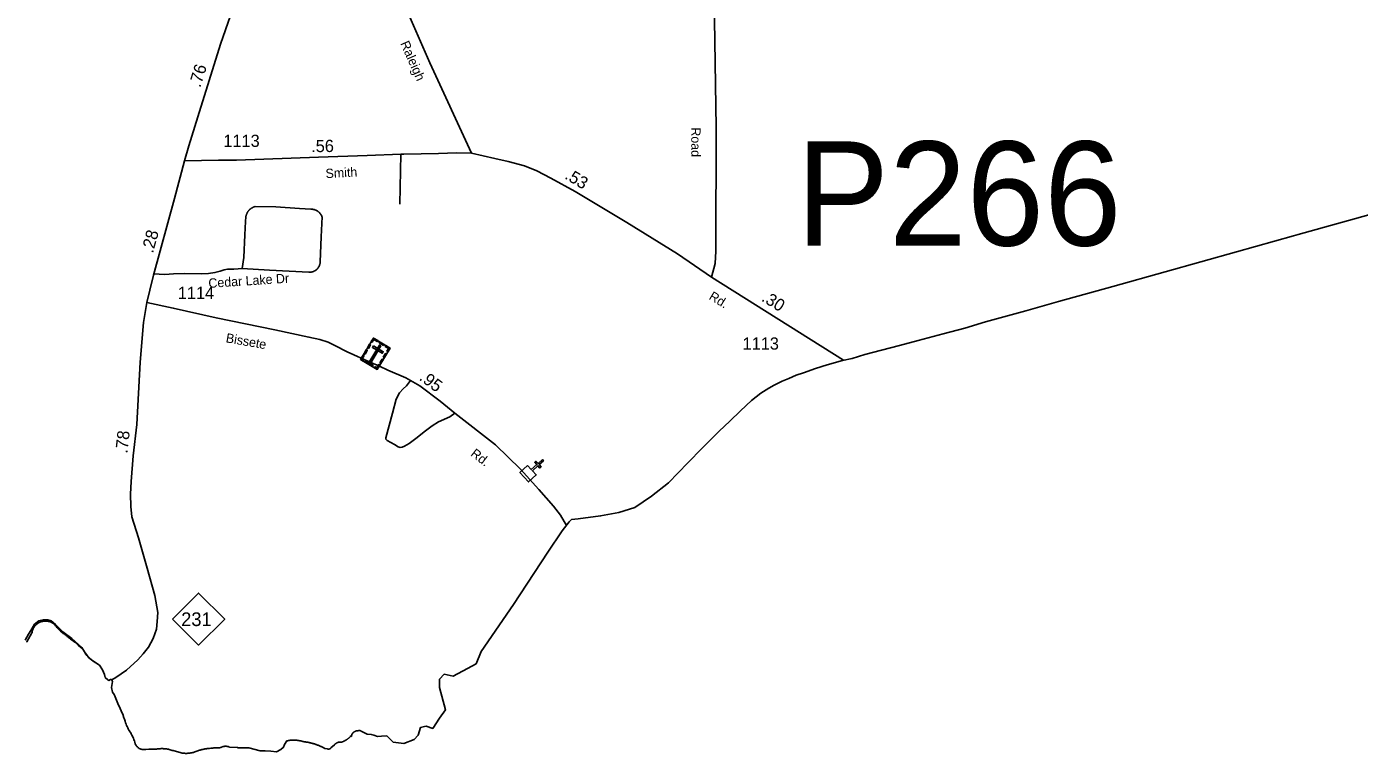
# Model space of a CAD drawing. Extents: x 2220236 to 2384410, y 720751 to 894131.
# Drawn here: x 2235115 to 2248753, y 720751 to 728189 of the extents above; entities that cross this region are included whole.
import ezdxf

# ---------------------------------------------------------------- set-up
doc = ezdxf.new("R2010")
doc.units = 0
doc.layers.add('Default', color=7, linetype='Continuous')

msp = doc.modelspace()

# ---------------------------------------------------------------- linework, layer by layer
at = {"layer": 'Default'}
msp.add_line((2242123, 725624), (2243475, 724774), dxfattribs=at)
for points in [[(2242430, 731200), (2242421, 731114), (2242392, 730846), (2242340, 730471), (2242276, 730010), (2242219, 729709), (2242168, 729385), (2242151, 729181), (2242149, 729054), (2242145, 728925), (2242170, 727158), (2242169, 725892), (2242159, 725765), (2242123, 725624)], [(2236730, 726815), (2236773, 726968), (2236865, 727267), (2237100, 728011), (2237402, 728884), (2237563, 729452), (2237613, 729679), (2237645, 729860), (2237649, 729985), (2237645, 730196), (2237621, 730372), (2237578, 730552), (2237527, 730682)], [(2239666, 726894), (2239242, 727818), (2238763, 728913), (2238666, 729155), (2238606, 729284), (2238510, 729493), (2238415, 729719), (2238349, 729871), (2238278, 729989), (2238228, 730055), (2238079, 730220), (2237926, 730376), (2237722, 730581), (2237649, 730646), (2237597, 730667), (2237527, 730682)], [(2236730, 726815), (2237079, 726823), (2237264, 726821), (2238101, 726852), (2238598, 726869), (2238943, 726883), (2238973, 726884), (2239329, 726892), (2239512, 726896), (2239666, 726894)], [(2239666, 726894), (2239907, 726838), (2240042, 726809), (2240208, 726764), (2240336, 726713), (2240478, 726639), (2240728, 726501), (2241258, 726185), (2241775, 725865), (2242123, 725624)], [(2236344, 725365), (2236374, 725491), (2236412, 725644), (2236628, 726430), (2236730, 726815)], [(2238943, 726883), (2238940, 726712), (2238935, 726371)], [(2250148, 726626), (2248127, 726061), (2248079, 726048), (2247496, 725883), (2246764, 725679), (2246229, 725529), (2245674, 725376), (2245341, 725281), (2244926, 725166), (2244714, 725102), (2244495, 725046), (2244237, 724978), (2244048, 724926), (2243862, 724878), (2243692, 724833), (2243561, 724794), (2243463, 724771), (2243307, 724726), (2243189, 724691), (2243064, 724644), (2242990, 724621), (2242916, 724588), (2242846, 724560), (2242765, 724519), (2242709, 724489), (2242629, 724436), (2242532, 724361), (2242419, 724258), (2242310, 724152), (2242201, 724049), (2242028, 723873), (2241882, 723726), (2241683, 723519), (2241509, 723382), (2241339, 723268), (2241175, 723215), (2240988, 723181), (2240760, 723153), (2240690, 723144), (2240666, 723121), (2240596, 723027), (2240449, 722810), (2240098, 722274), (2239766, 721792)], [(2237452, 726347), (2237450, 726347), (2237448, 726346), (2237445, 726345), (2237443, 726345), (2237441, 726344), (2237439, 726343), (2237437, 726342), (2237435, 726341), (2237433, 726340), (2237431, 726339), (2237429, 726338), (2237427, 726337), (2237425, 726336), (2237423, 726335), (2237421, 726334), (2237419, 726333), (2237417, 726332), (2237415, 726330), (2237413, 726329), (2237411, 726328), (2237409, 726326), (2237407, 726325), (2237405, 726324), (2237404, 726322), (2237402, 726321), (2237400, 726319), (2237399, 726318), (2237397, 726316), (2237395, 726315), (2237394, 726313), (2237392, 726311), (2237390, 726310), (2237389, 726308), (2237387, 726306), (2237386, 726305), (2237385, 726303), (2237383, 726301), (2237382, 726299), (2237380, 726297), (2237379, 726295), (2237378, 726294), (2237377, 726292), (2237375, 726290), (2237374, 726288), (2237373, 726286), (2237372, 726284), (2237371, 726282), (2237370, 726280), (2237369, 726278), (2237368, 726276), (2237367, 726274), (2237366, 726271), (2237365, 726269), (2237364, 726267), (2237363, 726265), (2237363, 726263), (2237362, 726261), (2237361, 726259), (2237361, 726256), (2237360, 726254), (2237360, 726252), (2237359, 726250), (2237359, 726248), (2237358, 726245), (2237358, 726243)], [(2238023, 726321), (2237906, 726327), (2237666, 726344), (2237452, 726347)], [(2237358, 726243), (2237354, 726196), (2237346, 726058), (2237336, 725825), (2237321, 725713)], [(2238138, 726241), (2238137, 726243), (2238137, 726245), (2238136, 726247), (2238135, 726249), (2238134, 726251), (2238133, 726252), (2238132, 726254), (2238131, 726256), (2238131, 726258), (2238130, 726260), (2238128, 726262), (2238127, 726263), (2238126, 726265), (2238125, 726267), (2238124, 726269), (2238123, 726270), (2238122, 726272), (2238120, 726274), (2238119, 726275), (2238118, 726277), (2238116, 726278), (2238115, 726280), (2238114, 726282), (2238112, 726283), (2238111, 726285), (2238109, 726286), (2238108, 726288), (2238106, 726289), (2238105, 726290), (2238103, 726292), (2238102, 726293), (2238100, 726294), (2238098, 726296), (2238097, 726297), (2238095, 726298), (2238093, 726299), (2238092, 726301), (2238090, 726302), (2238088, 726303), (2238086, 726304), (2238085, 726305), (2238083, 726306), (2238081, 726307), (2238079, 726308), (2238077, 726309), (2238075, 726310), (2238074, 726311), (2238072, 726311), (2238070, 726312), (2238068, 726313), (2238066, 726314), (2238064, 726314), (2238062, 726315), (2238060, 726316), (2238058, 726316), (2238056, 726317), (2238054, 726317), (2238052, 726318), (2238050, 726318), (2238048, 726319), (2238046, 726319), (2238044, 726319), (2238042, 726320), (2238040, 726320), (2238038, 726320), (2238036, 726320), (2238033, 726321), (2238031, 726321), (2238029, 726321), (2238027, 726321), (2238025, 726321), (2238023, 726321)], [(2238118, 725781), (2238128, 726038), (2238138, 726241)], [(2236416, 725658), (2236471, 725656), (2236528, 725653), (2236616, 725658), (2236733, 725663), (2236902, 725658), (2236977, 725661), (2237042, 725671), (2237094, 725686), (2237136, 725701), (2237171, 725708), (2237236, 725708), (2237278, 725711), (2237321, 725713)], [(2237321, 725713), (2237600, 725698), (2238004, 725676)], [(2238004, 725676), (2238005, 725676), (2238007, 725676), (2238009, 725676), (2238011, 725676), (2238013, 725676), (2238015, 725676), (2238017, 725676), (2238019, 725676), (2238020, 725676), (2238022, 725676), (2238024, 725676), (2238026, 725677), (2238028, 725677), (2238030, 725677), (2238032, 725678), (2238034, 725678), (2238035, 725679), (2238037, 725679), (2238039, 725679), (2238041, 725680), (2238043, 725681), (2238044, 725681), (2238046, 725682), (2238048, 725682), (2238050, 725683), (2238051, 725684), (2238053, 725684), (2238055, 725685), (2238057, 725686), (2238058, 725687), (2238060, 725688), (2238062, 725689), (2238063, 725690), (2238065, 725690), (2238067, 725691), (2238068, 725692), (2238070, 725693), (2238071, 725694), (2238073, 725696), (2238074, 725697), (2238076, 725698), (2238077, 725699), (2238079, 725700), (2238080, 725701), (2238082, 725703), (2238083, 725704), (2238085, 725705), (2238086, 725706), (2238087, 725708), (2238089, 725709), (2238090, 725711), (2238091, 725712), (2238092, 725713), (2238094, 725715), (2238095, 725716), (2238096, 725718), (2238097, 725719), (2238098, 725721), (2238099, 725722), (2238100, 725724), (2238101, 725725), (2238102, 725727), (2238103, 725729), (2238104, 725730), (2238105, 725732), (2238106, 725734), (2238107, 725735), (2238108, 725737), (2238109, 725739), (2238109, 725740), (2238110, 725742), (2238111, 725744), (2238111, 725746), (2238112, 725747), (2238113, 725749), (2238113, 725751), (2238114, 725753), (2238114, 725755), (2238115, 725756), (2238115, 725758), (2238116, 725760), (2238116, 725762), (2238117, 725764), (2238117, 725766), (2238117, 725768), (2238117, 725769), (2238118, 725771), (2238118, 725773), (2238118, 725775), (2238118, 725777), (2238118, 725779), (2238118, 725781)], [(2235985, 721503), (2236028, 721529), (2236137, 721602), (2236251, 721708), (2236306, 721769), (2236362, 721839), (2236409, 721928), (2236442, 722022), (2236452, 722100), (2236457, 722194), (2236425, 722367), (2236349, 722645), (2236258, 722956), (2236191, 723173), (2236182, 723279), (2236179, 723403), (2236186, 723535), (2236206, 723797), (2236241, 724117), (2236277, 724754), (2236312, 725162), (2236344, 725365)], [(2236344, 725365), (2236615, 725308), (2237054, 725209), (2237656, 725085), (2238003, 725012), (2238116, 724988), (2238202, 724959), (2238269, 724927), (2238396, 724860), (2238638, 724752), (2238727, 724714), (2238810, 724674), (2238996, 724595), (2239044, 724568), (2239139, 724511), (2239348, 724356), (2239495, 724232), (2239913, 723909), (2240167, 723661), (2240355, 723453), (2240507, 723280), (2240577, 723188), (2240639, 723084)], [(2239044, 724568), (2239003, 724511), (2238969, 724481), (2238929, 724441), (2238896, 724375), (2238859, 724232), (2238791, 723982), (2238791, 723966), (2238805, 723952), (2238880, 723913), (2238918, 723889), (2238938, 723883), (2238956, 723885), (2238980, 723895), (2239028, 723924), (2239097, 723974), (2239198, 724051), (2239264, 724104), (2239330, 724144), (2239447, 724197), (2239495, 724232)], [(2235990, 721497), (2235982, 721507), (2235972, 721506), (2235957, 721497), (2235944, 721503), (2235919, 721529), (2235910, 721558), (2235892, 721606), (2235860, 721653), (2235797, 721694), (2235737, 721748), (2235713, 721781), (2235679, 721836), (2235577, 721925), (2235485, 721995), (2235410, 722070), (2235366, 722106), (2235330, 722117), (2235285, 722119), (2235238, 722108), (2235196, 722072), (2235169, 722025), (2235133, 721970), (2235099, 721911)], [(2235115, 721890), (2235116, 721894), (2235169, 721983), (2235170, 721986), (2235170, 721990), (2235171, 721993), (2235172, 721996), (2235172, 721999), (2235173, 722003), (2235174, 722006), (2235175, 722009), (2235176, 722012), (2235177, 722015), (2235178, 722018), (2235180, 722022), (2235181, 722025), (2235183, 722028), (2235184, 722031), (2235186, 722033), (2235187, 722036), (2235189, 722039), (2235191, 722042), (2235193, 722045), (2235194, 722048), (2235196, 722050), (2235199, 722053), (2235201, 722055), (2235203, 722058), (2235205, 722061), (2235208, 722063), (2235210, 722065), (2235212, 722068), (2235215, 722070), (2235217, 722072), (2235220, 722074), (2235222, 722076), (2235225, 722078), (2235228, 722080), (2235231, 722082), (2235233, 722084), (2235236, 722086), (2235239, 722087), (2235242, 722089), (2235245, 722091), (2235248, 722092), (2235251, 722093), (2235254, 722095), (2235257, 722096), (2235260, 722097), (2235263, 722098), (2235266, 722099), (2235269, 722100), (2235273, 722101), (2235276, 722102), (2235279, 722102), (2235282, 722103), (2235286, 722104), (2235289, 722104), (2235292, 722104), (2235296, 722105), (2235299, 722105), (2235302, 722105), (2235306, 722105), (2235309, 722105), (2235313, 722105)], [(2235313, 722105), (2235316, 722105), (2235319, 722105), (2235323, 722104), (2235326, 722104), (2235329, 722104), (2235332, 722103), (2235336, 722102), (2235339, 722102), (2235342, 722101), (2235345, 722100), (2235348, 722099), (2235352, 722098), (2235355, 722097), (2235358, 722096), (2235361, 722094), (2235364, 722093), (2235367, 722092), (2235370, 722090), (2235373, 722089), (2235376, 722087), (2235379, 722085), (2235381, 722083), (2235385, 722082), (2235387, 722080), (2235390, 722078), (2235393, 722076), (2235395, 722074), (2235397, 722071), (2235400, 722069), (2235403, 722067), (2235405, 722065), (2235407, 722062), (2235411, 722058), (2235414, 722053), (2235417, 722049), (2235421, 722045), (2235424, 722040), (2235428, 722036), (2235431, 722032), (2235435, 722028), (2235439, 722024), (2235443, 722020), (2235447, 722016), (2235451, 722012), (2235455, 722008), (2235459, 722004), (2235463, 722001), (2235467, 721997), (2235471, 721993), (2235476, 721990), (2235480, 721986), (2235484, 721983), (2235489, 721980), (2235493, 721976), (2235498, 721973), (2235502, 721970), (2235507, 721967), (2235511, 721964), (2235516, 721961), (2235521, 721958), (2235526, 721953), (2235531, 721948), (2235536, 721944), (2235542, 721939), (2235547, 721935), (2235552, 721930), (2235558, 721926), (2235564, 721921), (2235569, 721917), (2235575, 721913), (2235581, 721909), (2235586, 721904), (2235592, 721900), (2235598, 721896), (2235604, 721893), (2235609, 721889), (2235615, 721885), (2235642, 721859), (2235668, 721833), (2235695, 721807), (2235699, 721801), (2235703, 721795), (2235707, 721789), (2235711, 721783), (2235714, 721776), (2235718, 721770), (2235722, 721764), (2235726, 721758), (2235730, 721752), (2235736, 721746), (2235740, 721741), (2235745, 721735), (2235750, 721729), (2235750, 721729)], [(2236696, 720756), (2236614, 720779), (2236604, 720782), (2236594, 720785), (2236584, 720788), (2236575, 720790), (2236565, 720793), (2236556, 720795), (2236546, 720796), (2236536, 720797), (2236526, 720799), (2236516, 720799), (2236507, 720800), (2236492, 720800), (2236482, 720799), (2236472, 720799), (2236467, 720798), (2236462, 720797), (2236452, 720796), (2236448, 720795), (2236419, 720795), (2236392, 720794), (2236364, 720793), (2236336, 720792), (2236322, 720791), (2236308, 720790), (2236306, 720790), (2236295, 720792), (2236289, 720793), (2236284, 720795), (2236276, 720798), (2236268, 720802), (2236263, 720805), (2236258, 720808), (2236254, 720811), (2236252, 720813), (2236248, 720817), (2236242, 720823), (2236237, 720829), (2236235, 720832), (2236232, 720837), (2236229, 720841), (2236225, 720849), (2236224, 720855), (2236222, 720860), (2236221, 720866), (2236217, 720878), (2236213, 720889), (2236211, 720894), (2236207, 720905), (2236202, 720916), (2236197, 720927), (2236192, 720938), (2236189, 720943), (2236186, 720948), (2236184, 720954), (2236177, 720964), (2236175, 720969), (2236171, 720974), (2236165, 720984), (2236161, 720989), (2236158, 720995), (2236155, 721001), (2236149, 721013), (2236144, 721025), (2236138, 721037), (2236133, 721050), (2236128, 721062), (2236126, 721069), (2236124, 721075), (2236122, 721081), (2236116, 721101), (2236114, 721107), (2236111, 721116), (2236098, 721151), (2236087, 721176), (2236083, 721185), (2236072, 721210), (2236060, 721235), (2236051, 721252), (2236047, 721261), (2236015, 721346), (2236009, 721354), (2235995, 721378), (2235982, 721426), (2235995, 721488), (2235982, 721507), (2235972, 721506), (2235957, 721497), (2235944, 721503), (2235919, 721529), (2235910, 721558), (2235892, 721606), (2235860, 721653), (2235801, 721692), (2235778, 721708), (2235750, 721729)], [(2238482, 720979), (2238484, 720979), (2238487, 720980), (2238489, 720980), (2238491, 720981), (2238493, 720981), (2238496, 720981), (2238498, 720981), (2238500, 720981), (2238502, 720981), (2238505, 720981), (2238507, 720983), (2238509, 720983), (2238512, 720984), (2238514, 720984), (2238517, 720985), (2238520, 720985), (2238522, 720985), (2238523, 720985), (2238525, 720985), (2238527, 720984), (2238530, 720983), (2238533, 720982), (2238536, 720981), (2238539, 720979), (2238567, 720963), (2238598, 720946), (2238641, 720945), (2238666, 720936), (2238704, 720925), (2238745, 720926), (2238802, 720929), (2238866, 720867), (2238976, 720853), (2239079, 720894), (2239122, 720938), (2239145, 721015), (2239186, 721026), (2239204, 721029), (2239271, 721006), (2239341, 721113), (2239401, 721198), (2239339, 721426), (2239341, 721512), (2239387, 721561), (2239479, 721542), (2239627, 721618), (2239714, 721669), (2239766, 721792)], [(2237555, 720778), (2237615, 720773), (2237673, 720766), (2237716, 720792), (2237743, 720814), (2237754, 720842), (2237778, 720880), (2237783, 720881), (2237794, 720882), (2237799, 720883), (2237804, 720884), (2237809, 720885), (2237815, 720885), (2237820, 720886), (2237830, 720886), (2237835, 720887), (2237846, 720887), (2237851, 720887), (2237856, 720887), (2237861, 720886), (2237866, 720886), (2237872, 720886), (2237877, 720886), (2237882, 720885), (2237887, 720884), (2237893, 720884), (2237897, 720883), (2237903, 720882), (2237908, 720881), (2237913, 720880), (2237918, 720879), (2237923, 720878), (2237928, 720877), (2237933, 720876), (2237938, 720874), (2237943, 720873), (2237948, 720871), (2237953, 720870), (2237960, 720869), (2237967, 720868), (2237974, 720867), (2237980, 720866), (2237987, 720865), (2237994, 720864), (2238001, 720862), (2238007, 720861), (2238014, 720860), (2238020, 720858), (2238027, 720856), (2238034, 720855), (2238041, 720853), (2238047, 720851), (2238054, 720849), (2238060, 720847), (2238067, 720845), (2238073, 720843), (2238080, 720841), (2238086, 720838), (2238092, 720836), (2238099, 720834), (2238105, 720831), (2238112, 720828), (2238118, 720826), (2238124, 720823), (2238131, 720820), (2238137, 720817), (2238143, 720814), (2238149, 720811), (2238155, 720808), (2238161, 720805), (2238167, 720802), (2238190, 720799), (2238192, 720798), (2238195, 720796), (2238198, 720795), (2238200, 720795), (2238204, 720794), (2238206, 720794), (2238209, 720795), (2238212, 720795), (2238215, 720796)], [(2238215, 720796), (2238218, 720797), (2238220, 720799), (2238222, 720800), (2238224, 720802), (2238226, 720805), (2238228, 720807), (2238264, 720838), (2238266, 720840), (2238268, 720842), (2238269, 720844), (2238271, 720845), (2238273, 720847), (2238275, 720849), (2238277, 720850), (2238279, 720852), (2238281, 720853), (2238283, 720855), (2238285, 720856), (2238287, 720857), (2238290, 720858), (2238292, 720859), (2238294, 720860), (2238297, 720861), (2238299, 720862), (2238302, 720863), (2238304, 720864), (2238306, 720864), (2238309, 720865), (2238311, 720865), (2238314, 720866), (2238316, 720866), (2238319, 720866), (2238321, 720867), (2238324, 720867), (2238327, 720867), (2238329, 720867), (2238332, 720866), (2238334, 720866), (2238336, 720866), (2238341, 720867), (2238344, 720869), (2238349, 720870), (2238353, 720872), (2238357, 720874), (2238360, 720876), (2238365, 720877), (2238368, 720879), (2238372, 720881), (2238376, 720883), (2238380, 720886), (2238383, 720888), (2238387, 720890), (2238391, 720892), (2238394, 720895), (2238398, 720897), (2238401, 720900), (2238405, 720903), (2238408, 720905), (2238411, 720908), (2238415, 720911), (2238418, 720914), (2238421, 720917), (2238424, 720920), (2238427, 720923), (2238431, 720926), (2238438, 720925), (2238438, 720927), (2238439, 720929), (2238439, 720932), (2238440, 720934), (2238440, 720936), (2238441, 720938), (2238441, 720940), (2238442, 720942), (2238443, 720944), (2238444, 720946), (2238445, 720948), (2238446, 720950), (2238448, 720952), (2238449, 720954), (2238450, 720956), (2238451, 720958), (2238453, 720959), (2238454, 720961), (2238456, 720963), (2238457, 720964), (2238459, 720966), (2238461, 720967), (2238463, 720968), (2238465, 720970), (2238466, 720971), (2238468, 720972), (2238470, 720973), (2238472, 720974), (2238474, 720975), (2238476, 720976), (2238478, 720977), (2238480, 720978), (2238482, 720979)], [(2236696, 720756), (2236705, 720754), (2236710, 720754), (2236715, 720753), (2236719, 720752), (2236724, 720752), (2236729, 720752), (2236734, 720752), (2236738, 720751), (2236743, 720751), (2236748, 720751), (2236758, 720751), (2236762, 720752), (2236772, 720752), (2236777, 720753), (2236782, 720753), (2236786, 720754), (2236795, 720755), (2236805, 720757), (2236814, 720759), (2236819, 720760), (2236824, 720761), (2236837, 720766), (2236855, 720772), (2236884, 720783), (2236890, 720784), (2236896, 720786), (2236902, 720788), (2236908, 720789), (2236914, 720791), (2236920, 720792), (2236926, 720793), (2236932, 720795), (2236938, 720796), (2236945, 720797), (2236951, 720798), (2236957, 720799), (2236963, 720800), (2236969, 720801), (2236976, 720801), (2236987, 720802), (2236998, 720803), (2237009, 720804), (2237020, 720805), (2237032, 720806), (2237043, 720807), (2237054, 720808), (2237066, 720808), (2237077, 720809), (2237088, 720809)], [(2237088, 720809), (2237100, 720810), (2237102, 720811), (2237104, 720812), (2237107, 720814), (2237109, 720815), (2237112, 720816), (2237115, 720817), (2237117, 720818), (2237120, 720819), (2237123, 720820), (2237125, 720821), (2237128, 720821), (2237131, 720822), (2237133, 720823), (2237136, 720823), (2237139, 720823), (2237141, 720824), (2237144, 720824), (2237147, 720824), (2237150, 720824), (2237152, 720824), (2237155, 720824), (2237158, 720824), (2237161, 720824), (2237164, 720823), (2237166, 720823), (2237169, 720822), (2237172, 720822), (2237174, 720821), (2237177, 720820), (2237180, 720820), (2237182, 720819), (2237185, 720818), (2237188, 720817), (2237190, 720815), (2237271, 720810), (2237280, 720809), (2237289, 720809), (2237298, 720808), (2237307, 720808), (2237316, 720807), (2237325, 720807), (2237335, 720807), (2237344, 720806), (2237353, 720806), (2237362, 720806), (2237371, 720806), (2237380, 720806), (2237390, 720807), (2237503, 720777), (2237555, 720778)]]:
    msp.add_lwpolyline(points, dxfattribs=at)
for points in [[(2238663, 725002), (2238834, 724899), (2238703, 724681), (2238532, 724783)], [(2238641, 724965), (2238650, 724959), (2238667, 724986), (2238702, 724966), (2238708, 724975), (2238663, 725002)], [(2238568, 724843), (2238590, 724881), (2238600, 724875), (2238578, 724838)], [(2238603, 724901), (2238625, 724938), (2238635, 724932), (2238612, 724895)], [(2238741, 724921), (2238725, 724930), (2238621, 724756), (2238637, 724747)], [(2238663, 724922), (2238653, 724906), (2238754, 724846), (2238764, 724862)], [(2238727, 724964), (2238771, 724937), (2238765, 724927), (2238721, 724954)], [(2238764, 724805), (2238786, 724843), (2238796, 724837), (2238774, 724800)], [(2238812, 724862), (2238802, 724868), (2238818, 724896), (2238784, 724916), (2238789, 724926), (2238834, 724899)], [(2238560, 724766), (2238566, 724776), (2238548, 724788), (2238568, 724822), (2238559, 724828), (2238532, 724783)], [(2238587, 724764), (2238660, 724720), (2238654, 724710), (2238581, 724754)], [(2238674, 724698), (2238680, 724708), (2238699, 724697), (2238720, 724731), (2238730, 724726), (2238703, 724681)], [(2238730, 724749), (2238753, 724786), (2238762, 724780), (2238740, 724743)], [(2240241, 723698), (2240279, 723656), (2240336, 723707), (2240315, 723731), (2240326, 723741), (2240348, 723718), (2240393, 723758), (2240403, 723746), (2240359, 723706), (2240380, 723682), (2240368, 723671), (2240347, 723695), (2240290, 723644), (2240329, 723601), (2240250, 723530), (2240162, 723627)], [(2236609, 722126), (2236875, 722392), (2237142, 722126), (2236875, 721860)]]:
    msp.add_lwpolyline(points, close=True, dxfattribs=at)

# ---------------------------------------------------------------- texts
for s, height, rotation, p in [('Raleigh', 95, 293.6451, (2238937, 728018)), ('.76', 125, 72.4624, (2236891, 727559)), ('.56', 125, 0.4508, (2238027, 726904)), ('Road', 95, 270.0462, (2241916, 727158)), ('Smith', 95, 3.0274, (2238176, 726638)), ('.53', 125, 329.2393, (2240612, 726638)), ('.28', 125, 74.6345, (2236407, 725864)), ('Cedar Lake Dr', 95, 3.694, (2236978, 725515)), ('Rd.', 95, 328.5901, (2242089, 725404)), ('.30', 125, 328.5901, (2242626, 725387)), ('Bissete', 95, 350.0291, (2237148, 724959)), ('.95', 125, 323.5972, (2239124, 724579)), ('.78', 125, 83.6619, (2236145, 723817)), ('Rd.', 95, 322.3826, (2239651, 723803))]:
    msp.add_text(s, height=height, rotation=rotation, dxfattribs=at).set_placement(p)
for s, height, p in [('1113', 125, (2237128, 726958)), ('P266', 1066.3, (2242989, 725948)), ('1114', 125, (2236662, 725402)), ('1113', 125, (2242441, 724883)), ('231', 140, (2236696, 722054))]:
    msp.add_text(s, height=height, dxfattribs=at).set_placement(p)

doc.saveas('drawing.dxf')
